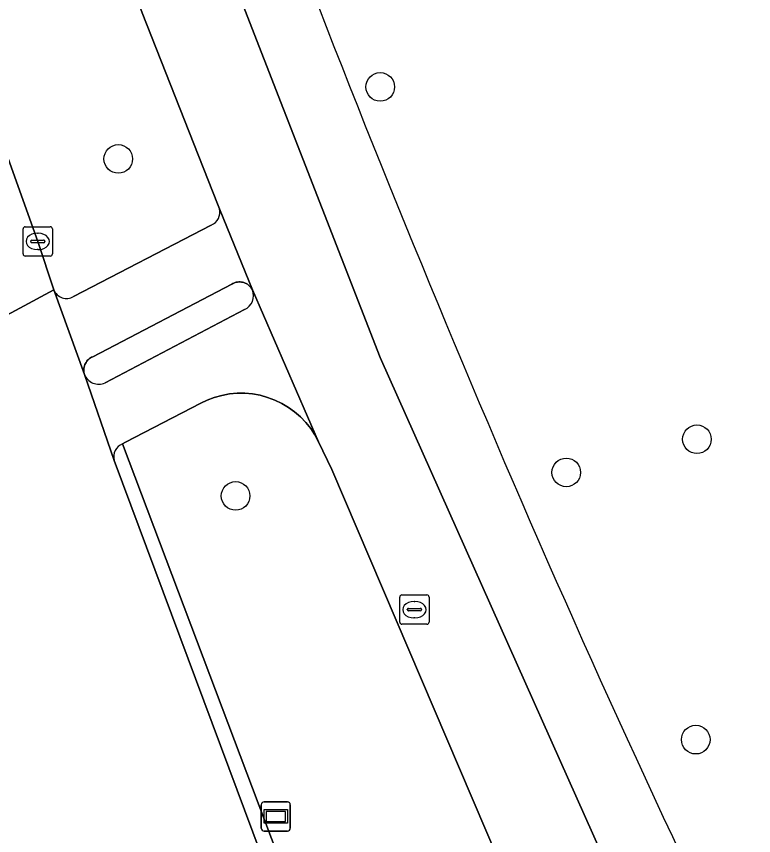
# Model space of a CAD drawing. Extents: x 158835 to 160077, y 386387 to 387778.
# Drawn here: x 159163.57 to 159188.75, y 387276.07 to 387304.05 of the extents above; entities that cross this region are included whole.
import ezdxf

# ---------------------------------------------------------------- set-up
doc = ezdxf.new("R2010")
doc.units = 0
for name, color, linetype in [('IMGEO_Berm_groen', 7, 'Continuous'), ('IMGEO_Berm_open', 7, 'Continuous'), ('IMGEO_Boom', 7, 'Continuous'), ('IMGEO_Fietspad_open', 7, 'Continuous'), ('IMGEO_Groenvoorziening', 7, 'Continuous'), ('IMGEO_Kolk', 7, 'Continuous'), ('IMGEO_Rijbaan_lokaal_gesloten', 7, 'Continuous'), ('IMGEO_Rioolput', 7, 'Continuous'), ('IMGEO_Straatnaambord', 7, 'Continuous'), ('IMGEO_Verkeerseiland_open', 7, 'Continuous'), ('IMGEO_Voetpad_open', 7, 'Continuous')]:
    doc.layers.add(name, color=color, linetype=linetype)

msp = doc.modelspace()

# ---------------------------------------------------------------- linework, layer by layer
at = {"layer": 'IMGEO_Berm_groen'}
for points in [[(159138.782, 387367.789), (159139.083, 387366.881), (159139.278, 387366.374), (159144.21, 387352.481), (159144.707, 387350.791), (159150.713, 387333.864), (159158.378, 387312.911), (159164.298, 387296.365), (159164.848, 387294.711)], [(159170.503, 387297.478), (159170.435, 387297.651), (159167.867, 387304.177), (159156.056, 387337.038)], [(159165.521, 387294.481), (159170.22, 387296.923)], [(159180.896, 387273.22), (159174.345, 387288.581), (159173.892, 387289.524), (159173.766, 387289.756), (159173.62, 387289.975), (159173.455, 387290.181), (159173.272, 387290.371), (159173.072, 387290.544), (159172.859, 387290.699), (159172.632, 387290.833), (159172.394, 387290.947), (159172.147, 387291.04), (159171.892, 387291.11), (159171.633, 387291.156), (159171.37, 387291.18), (159171.106, 387291.18), (159170.843, 387291.156), (159170.584, 387291.109), (159170.329, 387291.039), (159170.082, 387290.946), (159169.865, 387290.843), (159167.291, 387289.506), (159167.198, 387289.45), (159172.7, 387274.857)]]:
    msp.add_lwpolyline(points, dxfattribs=at)
for centre, radius, start, end in [((159170.049, 387297.36), 0.469, 291.394, 14.571), ((159165.284, 387294.887), 0.47, 201.9605, 300.3034)]:
    msp.add_arc(centre, radius, start, end, dxfattribs=at)
at = {"layer": 'IMGEO_Berm_open'}
for points in [[(159172.7, 387274.857), (159167.198, 387289.45)], [(159166.91, 387288.888), (159172.216, 387274.661)]]:
    msp.add_lwpolyline(points, dxfattribs=at)
msp.add_arc((159167.356, 387289.014), 0.463, 109.8833, 195.8505, dxfattribs=at)
at = {"layer": 'IMGEO_Boom'}
for centre in [(159175.995, 387301.643), (159167.05, 387299.183), (159186.812, 387289.608), (159182.349, 387288.476), (159171.057, 387287.673), (159186.773, 387279.351)]:
    msp.add_circle(centre, 0.489, dxfattribs=at)
at = {"layer": 'IMGEO_Fietspad_open'}
for points in [[(159144.238, 387370.749), (159148.463, 387357.842), (159156.056, 387337.038), (159167.867, 387304.177), (159170.435, 387297.651), (159170.503, 387297.478), (159171.628, 387294.708), (159173.892, 387289.524), (159174.345, 387288.581), (159180.896, 387273.22)], [(159246.877, 387152.643), (159244.976, 387156.087), (159244.971, 387156.096), (159242.006, 387161.355), (159241.987, 387161.499), (159241.072, 387163.276), (159239.654, 387165.944), (159224.192, 387195.365), (159212.826, 387217.468), (159196.082, 387250), (159193.579, 387254.862), (159185.609, 387270.852), (159175.995, 387292.396), (159167.405, 387314.468)], [(159167.198, 387289.45), (159167.291, 387289.506), (159169.865, 387290.843), (159170.082, 387290.946), (159170.329, 387291.039), (159170.584, 387291.109), (159170.843, 387291.156), (159171.106, 387291.18), (159171.37, 387291.18), (159171.633, 387291.156), (159171.892, 387291.11), (159172.147, 387291.04), (159172.394, 387290.947), (159172.632, 387290.833), (159172.859, 387290.699), (159173.072, 387290.544), (159173.272, 387290.371), (159173.455, 387290.181), (159173.62, 387289.975), (159173.766, 387289.756), (159173.892, 387289.524), (159171.628, 387294.708)], [(159171.36, 387294.036), (159166.597, 387291.535)], [(159165.895, 387291.826), (159166.91, 387288.888)]]:
    msp.add_lwpolyline(points, dxfattribs=at)
for centre, radius, start, end in [((159171.144, 387294.512), 0.523, 294.4621, 22.0528), ((159166.38, 387292.005), 0.517, 200.207, 294.762), ((159167.356, 387289.014), 0.463, 109.8833, 195.8505)]:
    msp.add_arc(centre, radius, start, end, dxfattribs=at)
at = {"layer": 'IMGEO_Groenvoorziening'}
for centre, radius, start, end in [((159600.963, 387470.364), 458.2, 199.7808, 202.69526), ((159567.378, 387454.749), 421.194, 202.49829, 205.70781)]:
    msp.add_arc(centre, radius, start, end, dxfattribs=at)
at = {"layer": 'IMGEO_Kolk'}
for p, q in [((159163.873, 387296.866), (159164.725, 387296.866)), ((159163.798, 387295.94), (159163.798, 387296.792)), ((159164.286, 387296.646), (159164.311, 387296.646)), ((159164.799, 387296.792), (159164.799, 387295.94)), ((159164.057, 387296.36), (159164.057, 387296.372)), ((159164.495, 387296.323), (159164.097, 387296.323)), ((159164.1, 387296.409), (159164.498, 387296.409)), ((159164.541, 387296.372), (159164.541, 387296.36)), ((159164.309, 387296.086), (159164.284, 387296.086)), ((159164.725, 387295.866), (159163.873, 387295.866))]:
    msp.add_line(p, q, dxfattribs=at)
for points in [[(159163.873, 387296.866), (159164.725, 387296.866)], [(159163.798, 387295.94), (159163.798, 387296.792)], [(159164.799, 387296.792), (159164.799, 387295.94)], [(159164.725, 387295.866), (159163.873, 387295.866)]]:
    msp.add_lwpolyline(points, dxfattribs=at)
for centre, radius, start, end in [((159163.875, 387296.79), 0.0765, 91.552, 178.448), ((159163.875, 387296.79), 0.0765, 91.552, 178.448), ((159164.723, 387296.79), 0.0765, 1.552, 88.448), ((159164.723, 387296.79), 0.0765, 1.552, 88.448), ((159164.097, 387296.369), 0.0403, 85.8775, 175.7526), ((159164.094, 387296.359), 0.0366, 178.938, 274.7102), ((159164.498, 387296.366), 0.043, 264.8664, 352.4533), ((159164.502, 387296.371), 0.0386, 1.7309, 96.639), ((159163.875, 387295.942), 0.0765, 181.552, 268.448), ((159163.875, 387295.942), 0.0765, 181.552, 268.448), ((159164.723, 387295.942), 0.0765, 271.552, 358.448), ((159164.723, 387295.942), 0.0765, 271.552, 358.448)]:
    msp.add_arc(centre, radius, start, end, dxfattribs=at)
for centre, major_axis, ratio, start_param, end_param in [((159164.285, 387296.366), (-0.387, 0.002), 0.722429, 4.712389, 7.853982), ((159164.31, 387296.366), (-0.39, 0.002), 0.717154, 1.570796, 4.712389)]:
    msp.add_ellipse(centre, major_axis=major_axis, ratio=ratio, start_param=start_param, end_param=end_param, dxfattribs=at)
at = {"layer": 'IMGEO_Rijbaan_lokaal_gesloten'}
for points in [[(159129.508, 387372.769), (159129.709, 387372.197), (159130.735, 387369.282), (159131.084, 387368.293), (159132.448, 387364.417), (159136.437, 387353.085), (159144.422, 387330.486), (159150.85, 387312.913), (159156.261, 387297.757), (159157.279, 387294.926), (159158.592, 387291.342), (159164.848, 387294.711), (159164.298, 387296.365), (159158.378, 387312.911)], [(159172.216, 387274.661), (159166.91, 387288.888), (159165.895, 387291.826), (159164.848, 387294.711), (159158.592, 387291.342), (159160.03, 387288.647), (159161.237, 387285.868)]]:
    msp.add_lwpolyline(points, dxfattribs=at)
at = {"layer": 'IMGEO_Rioolput'}
for p, q in [((159176.737, 387284.291), (159177.589, 387284.291)), ((159176.662, 387283.365), (159176.662, 387284.217)), ((159177.15, 387284.071), (159177.175, 387284.071)), ((159177.663, 387284.217), (159177.663, 387283.365)), ((159176.921, 387283.785), (159176.921, 387283.797)), ((159177.359, 387283.748), (159176.961, 387283.748)), ((159176.964, 387283.834), (159177.362, 387283.834)), ((159177.405, 387283.797), (159177.405, 387283.785)), ((159177.173, 387283.511), (159177.148, 387283.511)), ((159177.589, 387283.291), (159176.737, 387283.291))]:
    msp.add_line(p, q, dxfattribs=at)
for points in [[(159176.737, 387284.291), (159177.589, 387284.291)], [(159176.662, 387283.365), (159176.662, 387284.217)], [(159177.663, 387284.217), (159177.663, 387283.365)], [(159177.589, 387283.291), (159176.737, 387283.291)]]:
    msp.add_lwpolyline(points, dxfattribs=at)
for centre, radius, start, end in [((159176.739, 387284.215), 0.0765, 91.552, 178.448), ((159176.739, 387284.215), 0.0765, 91.552, 178.448), ((159177.587, 387284.215), 0.0765, 1.552, 88.448), ((159177.587, 387284.215), 0.0765, 1.552, 88.448), ((159176.961, 387283.794), 0.0403, 85.8775, 175.7526), ((159176.958, 387283.784), 0.0366, 178.938, 274.7102), ((159177.362, 387283.791), 0.043, 264.8664, 352.4533), ((159177.366, 387283.796), 0.0386, 1.7309, 96.639), ((159176.739, 387283.367), 0.0765, 181.552, 268.448), ((159176.739, 387283.367), 0.0765, 181.552, 268.448), ((159177.587, 387283.367), 0.0765, 271.552, 358.448), ((159177.587, 387283.367), 0.0765, 271.552, 358.448)]:
    msp.add_arc(centre, radius, start, end, dxfattribs=at)
for centre, major_axis, ratio, start_param, end_param in [((159177.149, 387283.791), (-0.387, 0.002), 0.722429, 4.712389, 7.853982), ((159177.174, 387283.791), (-0.39, 0.002), 0.717154, 1.570796, 4.712389)]:
    msp.add_ellipse(centre, major_axis=major_axis, ratio=ratio, start_param=start_param, end_param=end_param, dxfattribs=at)
at = {"layer": 'IMGEO_Straatnaambord'}
for p, q in [((159171.934, 387276.328), (159171.934, 387277.128)), ((159171.934, 387277.128), (159171.934, 387276.328)), ((159172.034, 387277.228), (159172.824, 387277.228)), ((159172.824, 387277.228), (159172.034, 387277.228)), ((159172.924, 387277.128), (159172.924, 387276.328)), ((159172.924, 387276.328), (159172.924, 387277.128)), ((159172.824, 387276.228), (159172.034, 387276.228)), ((159172.034, 387276.228), (159172.824, 387276.228))]:
    msp.add_line(p, q, dxfattribs=at)
for points in [[(159172.035, 387276.96), (159172.823, 387276.96), (159172.823, 387276.496), (159172.035, 387276.496), (159172.035, 387276.96)], [(159172.1, 387276.895), (159172.1, 387276.561), (159172.758, 387276.561), (159172.758, 387276.895), (159172.1, 387276.895)]]:
    msp.add_lwpolyline(points, dxfattribs=at)
for centre, start, end in [((159172.034, 387277.128), 90, 180), ((159172.034, 387277.128), 90, 180), ((159172.824, 387277.128), 0, 90), ((159172.824, 387277.128), 360, 90), ((159172.034, 387276.328), 180, 270), ((159172.034, 387276.328), 180, 270), ((159172.824, 387276.328), 270, 0), ((159172.824, 387276.328), 270, 0)]:
    msp.add_arc(centre, 0.1, start, end, dxfattribs=at)
at = {"layer": 'IMGEO_Verkeerseiland_open'}
for points in [[(159171.628, 387294.708), (159171.607, 387294.746), (159171.583, 387294.783), (159171.556, 387294.817), (159171.525, 387294.848), (159171.492, 387294.877), (159171.457, 387294.902), (159171.419, 387294.925), (159171.38, 387294.943), (159171.339, 387294.959), (159171.297, 387294.97), (159171.254, 387294.978), (159171.211, 387294.982), (159171.167, 387294.982), (159171.124, 387294.978), (159171.081, 387294.97), (159171.038, 387294.958), (159170.998, 387294.943), (159170.958, 387294.924), (159170.932, 387294.909), (159166.178, 387292.428), (159166.138, 387292.41), (159166.1, 387292.389), (159166.064, 387292.364), (159166.031, 387292.336), (159166, 387292.305), (159165.972, 387292.272), (159165.947, 387292.236), (159165.925, 387292.198), (159165.907, 387292.159), (159165.893, 387292.117), (159165.882, 387292.075), (159165.875, 387292.032), (159165.872, 387291.989), (159165.873, 387291.945), (159165.877, 387291.902), (159165.886, 387291.859), (159165.895, 387291.826)], [(159166.597, 387291.535), (159171.36, 387294.036)]]:
    msp.add_lwpolyline(points, dxfattribs=at)
for centre, radius, start, end in [((159171.144, 387294.512), 0.523, 294.4621, 22.0528), ((159166.38, 387292.005), 0.517, 200.207, 294.762)]:
    msp.add_arc(centre, radius, start, end, dxfattribs=at)
at = {"layer": 'IMGEO_Voetpad_open'}
for points in [[(159149.879, 387377.204), (159149.751, 387377.196), (159146.179, 387374.979), (159147.192, 387372.141), (159147.299, 387371.842), (159151.45, 387360.212), (159154.676, 387349.669), (159159.918, 387334.918), (159164.73, 387321.295), (159167.405, 387314.468), (159175.995, 387292.396), (159185.609, 387270.852), (159193.579, 387254.862), (159196.082, 387250), (159212.826, 387217.468), (159224.192, 387195.365), (159239.654, 387165.944), (159241.072, 387163.276), (159241.987, 387161.499)], [(159164.848, 387294.711), (159165.895, 387291.826), (159165.886, 387291.859), (159165.877, 387291.902), (159165.873, 387291.945), (159165.872, 387291.989), (159165.875, 387292.032), (159165.882, 387292.075), (159165.893, 387292.117), (159165.907, 387292.159), (159165.925, 387292.198), (159165.947, 387292.236), (159165.972, 387292.272), (159166, 387292.305), (159166.031, 387292.336), (159166.064, 387292.364), (159166.1, 387292.389), (159166.138, 387292.41), (159166.178, 387292.428), (159170.932, 387294.909), (159170.958, 387294.924), (159170.998, 387294.943), (159171.038, 387294.958), (159171.081, 387294.97), (159171.124, 387294.978), (159171.167, 387294.982), (159171.211, 387294.982), (159171.254, 387294.978), (159171.297, 387294.97), (159171.339, 387294.959), (159171.38, 387294.943), (159171.419, 387294.925), (159171.457, 387294.902), (159171.492, 387294.877), (159171.525, 387294.848), (159171.556, 387294.817), (159171.583, 387294.783), (159171.607, 387294.746), (159171.628, 387294.708), (159170.503, 387297.478)], [(159170.22, 387296.923), (159165.521, 387294.481)]]:
    msp.add_lwpolyline(points, dxfattribs=at)
for centre, radius, start, end in [((159600.963, 387470.364), 458.2, 199.7808, 202.69526), ((159170.049, 387297.36), 0.469, 291.394, 14.571), ((159165.284, 387294.887), 0.47, 201.9605, 300.3034), ((159567.378, 387454.749), 421.194, 202.49829, 205.70781)]:
    msp.add_arc(centre, radius, start, end, dxfattribs=at)

doc.saveas('drawing.dxf')
